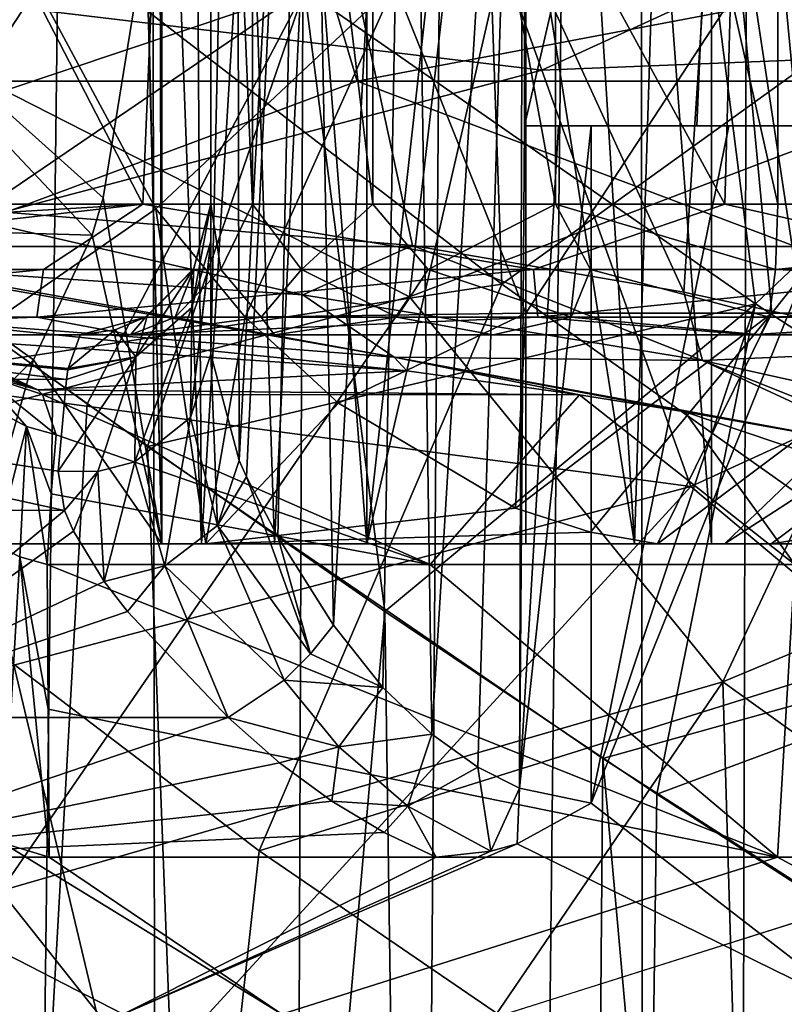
# Model space of a CAD drawing. Header units: metres. Extents: x -90 to 90, y -173 to 74.
# Tile 338 of 564: x 5.77 to 8.69, y -19.26 to -15.49. Entities that reach past the tile are written whole.
import ezdxf

# ---------------------------------------------------------------- set-up
doc = ezdxf.new("R2010")
doc.units = ezdxf.units.M
doc.layers.add('solid_509418', color=7, linetype='CONTINUOUS')
doc.layers.add('solid_509418_01', color=7, linetype='CONTINUOUS')

msp = doc.modelspace()

# ---------------------------------------------------------------- linework, layer by layer
at = {"layer": 'solid_509418'}
for points in [[(13.523117, -16.790075, -39.150002), (9.89099, -18.58441, -39.150002), (-15.525159, -163.074173, -39.150002)], [(9.89099, -18.58441, -39.150002), (6.028381, -19.804836, -39.150002), (-15.525159, -163.074173, -39.150002)]]:
    msp.add_3dface(points, dxfattribs=at)
at = {"layer": 'solid_509418_01'}
for points in [[(5.491378, 13.011854, -58.961308), (6.247511, 12.508957, -58.905682), (4.406179, -140.967072, -59.028568)], [(6.247511, 12.508957, -58.905682), (6.424395, -141.961182, -58.891628), (4.406179, -140.967072, -59.028568)], [(6.247511, 12.508957, -58.905682), (6.943729, 11.944102, -58.848083), (6.424395, -141.961182, -58.891628)], [(6.943729, 11.944102, -58.848083), (7.573709, 11.322844, -58.790688), (6.424395, -141.961182, -58.891628)], [(7.573709, 11.322844, -58.790688), (8.131885, 10.649556, -58.73563), (6.424395, -141.961182, -58.891628)], [(8.131885, 10.649556, -58.73563), (8.225533, -143.306961, -58.726006), (6.424395, -141.961182, -58.891628)], [(8.131885, 10.649556, -58.73563), (8.611305, 9.933672, -58.685184), (8.225533, -143.306961, -58.726006)], [(8.611305, 9.933672, -58.685184), (8.970104, -68.652473, -58.645515), (8.225533, -143.306961, -58.726006)], [(8.611305, 9.933672, -58.685184), (9.009648, 9.177811, -58.641045), (8.970104, -68.652473, -58.645515)], [(4.277322, -12.4, -2.469266), (6.239435, -16.200001, -2.913535), (4.072001, -16.200001, -2.391165)], [(4.277322, -12.4, -2.469266), (6.399648, -12.4, -2.927294), (6.239435, -16.200001, -2.913535)], [(6.412952, -12.4, 12.928289), (4.289931, -12.4, 12.473851), (5.336154, -16.200001, 12.773938)], [(6.412952, -12.4, 12.928289), (5.336154, -16.200001, 12.773938), (7.271116, -16.357725, 12.945375)], [(6.399648, -12.4, -2.927294), (8.466684, -16.200001, -2.813535), (6.239435, -16.200001, -2.913535)], [(6.399648, -12.4, -2.927294), (8.570928, -12.4, -2.793119), (8.466684, -16.200001, -2.813535)], [(6.412952, -12.4, 12.928289), (7.271116, -16.357725, 12.945375), (8.309608, -16.536989, 12.841392)], [(8.579867, -12.4, 12.791335), (6.412952, -12.4, 12.928289), (8.309608, -16.536989, 12.841392)], [(6.659872, -16.200001, -9.120341), (6.660848, -12.4, -9.117936), (6.5, -12.4, -10)], [(6.5, -16.200001, -10), (6.5, -12.4, -10), (6.5, -12.4, -14.696939)], [(6.659872, -16.200001, -9.120341), (6.5, -12.4, -10), (6.5, -16.200001, -10)], [(6.5, -16.773626, -14.696939), (6.5, -12.4, -14.696939), (6.597433, -12.4, -15.127345)], [(6.5, -16.200001, -12.014001), (6.5, -16.200001, -10), (6.5, -12.4, -14.696939)], [(6.5, -16.341812, -13.386512), (6.5, -16.200001, -12.014001), (6.5, -12.4, -14.696939)], [(6.5, -16.349794, -13.423599), (6.5, -12.4, -14.696939), (6.5, -16.773626, -14.696939)], [(6.5, -16.341812, -13.386512), (6.5, -12.4, -14.696939), (6.5, -16.349794, -13.423599)], [(6.608153, -17.181273, -15.149276), (6.5, -16.773626, -14.696939), (6.597433, -12.4, -15.127345)], [(6.608153, -17.181273, -15.149276), (6.597433, -12.4, -15.127345), (6.867598, -12.4, -15.47147)], [(6.636434, -17.243633, -15.201175), (6.608153, -17.181273, -15.149276), (6.867598, -12.4, -15.47147)], [(6.756452, -17.473579, -15.365621), (6.636434, -17.243633, -15.201175), (6.867598, -12.4, -15.47147)], [(7.11904, -16.200001, -8.353189), (6.660848, -12.4, -9.117936), (6.659872, -16.200001, -9.120341)], [(7.11904, -16.200001, -8.353189), (7.119109, -12.4, -8.353249), (6.660848, -12.4, -9.117936)], [(6.756452, -17.473579, -15.365621), (6.867598, -12.4, -15.47147), (6.968999, -17.810911, -15.54431)], [(6.968999, -17.810911, -15.54431), (6.867598, -12.4, -15.47147), (7.258803, -12.4, -15.667352)], [(7.158396, -18.049986, -15.636783), (6.968999, -17.810911, -15.54431), (7.258803, -12.4, -15.667352)], [(7.818778, -16.200001, -7.796659), (7.119109, -12.4, -8.353249), (7.11904, -16.200001, -8.353189)], [(7.818778, -16.200001, -7.796659), (7.816523, -12.4, -7.797945), (7.119109, -12.4, -8.353249)], [(7.158396, -18.049986, -15.636783), (7.258803, -12.4, -15.667352), (7.345284, -18.229256, -15.684897)], [(7.345284, -18.229256, -15.684897), (7.258803, -12.4, -15.667352), (7.7, -12.4, -15.676734)], [(7.345284, -18.229256, -15.684897), (7.7, -12.4, -15.676734), (7.520936, -18.354927, -15.696719)], [(7.520936, -18.354927, -15.696719), (7.7, -12.4, -15.676734), (7.681208, -18.435524, -15.680384)], [(7.7, -15.9, -15.676734), (7.681208, -18.435524, -15.680384), (7.7, -12.4, -15.676734)], [(7.7, -15.9, -14.479986), (7.7, -12.4, -14.479986), (8.508204, -12.4, -14.020358)], [(8.358874, -15.9, -14.109898), (7.7, -15.9, -14.479986), (8.508204, -12.4, -14.020358)], [(7.7, -12.4, -15.676734), (7.7, -12.4, -14.479986), (7.7, -15.9, -14.479986)], [(7.7, -15.9, -15.676734), (7.7, -12.4, -15.676734), (7.7, -15.9, -14.479986)], [(8.669591, -16.200001, -7.52193), (8.669591, -12.4, -7.52193), (7.816523, -12.4, -7.797945)], [(7.818778, -16.200001, -7.796659), (8.669591, -16.200001, -7.52193), (7.816523, -12.4, -7.797945)], [(8.579867, -12.4, 12.791335), (8.309608, -16.536989, 12.841392), (9.327339, -16.755724, 12.601709)], [(9, -15.9, -13.70985), (8.358874, -15.9, -14.109898), (8.508204, -12.4, -14.020358)], [(8.570928, -12.4, -2.793119), (10.578585, -16.200001, -2.09903), (8.466684, -16.200001, -2.813535)], [(9, -15.9, -13.70985), (8.508204, -12.4, -14.020358), (9.289063, -12.4, -13.51567)], [(8.570928, -12.4, -2.793119), (10.619319, -12.4, -2.078235), (10.578585, -16.200001, -2.09903)], [(8.579867, -12.4, 12.791335), (9.327339, -16.755724, 12.601709), (10.305924, -16.991457, 12.230032)], [(10.627422, -12.4, 12.074059), (8.579867, -12.4, 12.791335), (10.305924, -16.991457, 12.230032)], [(11.134119, -16.200001, -6.93714), (11.429672, -12.4, -6.830562), (8.669591, -12.4, -7.52193)], [(11.134119, -16.200001, -6.93714), (8.669591, -12.4, -7.52193), (8.669591, -16.200001, -7.52193)], [(4.611325, -12.653381, -56.111977), (3.98191, -135.127014, -56.147106), (8.006117, -135.113159, -55.833195)], [(5.008323, -12.655457, -56.087162), (4.611325, -12.653381, -56.111977), (8.006117, -135.113159, -55.833195)], [(5.008323, -12.655457, -56.087162), (8.59501, -73.846878, -55.769421), (9.183409, -12.631924, -55.701126)], [(5.008323, -12.655457, -56.087162), (8.006117, -135.113159, -55.833195), (8.59501, -73.846878, -55.769421)], [(8.753449, -135.126801, -55.714619), (9.183409, -12.631924, -55.701126), (8.59501, -73.846878, -55.769421)], [(6.312612, -17.5, 1.01), (6.301916, -13.4, 1.061386), (6.301916, -13.9, 1.061386)], [(6.307313, -13.452236, 1.035704), (6.301916, -13.4, 1.061386), (6.312612, -17.5, 1.01)], [(6.312612, -13.504604, 1.01), (6.307313, -13.452236, 1.035704), (6.312612, -17.5, 1.01)], [(6.312612, -13.504604, 1.01), (6.312612, -17.5, 1.01), (6.463838, -17.5, 0.680433)], [(6.442418, -14.100776, 0.7093), (6.312612, -13.504604, 1.01), (6.463838, -17.5, 0.680433)], [(7.613137, -16.506605, 18.359505), (5.710851, -15.037858, 19.041681), (7.508264, -13.541603, 19.28945)], [(7.613137, -16.506605, 18.359505), (7.508264, -13.541603, 19.28945), (9.572244, -15.093539, 18.324518)], [(9.564251, -15.678438, -41.270382), (7.472952, -14.695841, -40.527027), (9.815076, -13.693163, -40.602383)], [(8.415923, -14.319647, 0.8036), (8.896593, -17.5, 2.093338), (8.55081, -13.855231, 1.083589)], [(8.718294, -14.78307, 1.498616), (8.55081, -13.855231, 1.083589), (8.896593, -17.5, 2.093338)], [(6.253326, -15.147563, 1.2736), (6.312612, -17.5, 1.01), (6.301916, -13.9, 1.061386)], [(7.765968, -15.686844, -38.360863), (11.361835, -14.038417, -38.360863), (7.253828, -14.256667, -37.408001)], [(12.196971, -15.511314, -38.951416), (11.361835, -14.038417, -38.360863), (7.765968, -15.686844, -38.360863)], [(5.106012, -14.109277, -22.134644), (6.858684, -15.379703, -21.654434), (4.786627, -16.074486, -21.984955)], [(6.858747, -15.379753, 21.654411), (5.106212, -14.109431, 22.134596), (5.297182, -16.443844, 21.867554)], [(6.442418, -14.100776, 0.7093), (6.463838, -17.5, 0.680433), (6.645611, -14.482609, 0.509133)], [(8.286474, -14.243423, -21.82313), (8.584124, -16.58172, -21.028296), (6.858684, -15.379703, -21.654434)], [(8.286567, -14.243494, 21.82309), (6.858747, -15.379753, 21.654411), (8.58405, -16.581675, 21.028322)], [(8.286474, -14.243423, -21.82313), (9.891368, -15.336223, -21.136814), (8.584124, -16.58172, -21.028296)], [(9.891333, -15.336206, 21.136831), (8.286567, -14.243494, 21.82309), (8.58405, -16.581675, 21.028322)], [(7.765968, -15.686844, -38.360863), (7.253828, -14.256667, -37.408001), (3.681191, -15.199043, -37.408005)], [(8.207347, -14.715019, 0.547579), (8.415923, -17.5, 0.8036), (8.415923, -14.319647, 0.8036)], [(8.415923, -14.319647, 0.8036), (8.415923, -17.5, 0.8036), (8.896593, -17.5, 2.093338)], [(-15.525159, -163.074173, -39.150002), (15.525159, -163.074173, -39.150002), (16.821955, -14.476129, -39.150002)], [(13.523117, -16.790075, -39.150002), (-15.525159, -163.074173, -39.150002), (16.821955, -14.476129, -39.150002)], [(6.645611, -14.482609, 0.509133), (6.463838, -17.5, 0.680433), (6.74332, -17.5, 0.452244)], [(6.645611, -14.482609, 0.509133), (6.74332, -17.5, 0.452244), (6.876238, -14.688334, 0.400905)], [(7.260296, -16.554913, -41.201462), (5.034079, -15.420216, -40.448338), (7.472952, -14.695841, -40.527027)], [(6.876238, -14.688334, 0.400905), (6.74332, -17.5, 0.452244), (7.096449, -17.5, 0.37)], [(6.876238, -14.688334, 0.400905), (7.096449, -17.5, 0.37), (7.096449, -14.753194, 0.37)], [(9.564251, -15.678438, -41.270382), (7.260296, -16.554913, -41.201462), (7.472952, -14.695841, -40.527027)], [(7.95729, -14.875197, 0.410903), (8.12122, -17.5, 0.486952), (8.207347, -14.715019, 0.547579)], [(8.207347, -14.715019, 0.547579), (8.12122, -17.5, 0.486952), (8.415923, -17.5, 0.8036)], [(7.096449, -14.753194, 0.37), (7.096449, -17.5, 0.37), (7.395448, -14.787195, 0.37)], [(7.395448, -14.787195, 0.37), (7.096449, -17.5, 0.37), (7.704761, -14.865408, 0.37)], [(7.704761, -14.865408, 0.37), (7.096449, -17.5, 0.37), (7.704761, -17.5, 0.37)], [(7.704761, -14.865408, 0.37), (7.704761, -17.5, 0.37), (8.12122, -17.5, 0.486952)], [(7.704761, -14.865408, 0.37), (8.12122, -17.5, 0.486952), (7.95729, -14.875197, 0.410903)], [(4.462877, -16.985497, 19.085144), (5.710851, -15.037858, 19.041681), (7.613137, -16.506605, 18.359505)], [(9.450687, -17.808323, 17.478107), (7.613137, -16.506605, 18.359505), (9.572244, -15.093539, 18.324518)], [(6.253326, -15.147563, 1.2736), (6.252211, -15.160343, 1.278132), (6.312612, -17.5, 1.01)], [(6.890866, -15.162373, -17.921478), (3.503917, -15.162373, -18.878189), (3.591789, -15.72989, -19.16394)], [(6.890866, -15.162373, -17.921478), (3.591789, -15.72989, -19.16394), (7.060147, -15.72989, -18.174484)], [(5.835427, -15.371268, 8.532886), (4.445785, -17.5, 9.424469), (5.76778, -15.181769, 8.58241)], [(4.954008, -15.159563, 1.801967), (6.045626, -16.318186, 1.95997), (6.0877, -16.176151, 1.83998)], [(5.119499, -16.292, 2.403455), (6.045626, -16.318186, 1.95997), (4.954008, -15.159563, 1.801967)], [(4.954008, -15.159563, 1.801967), (6.0877, -16.176151, 1.83998), (6.252211, -15.160343, 1.278132)], [(6.252211, -15.160343, 1.278132), (6.0877, -16.176151, 1.83998), (6.312612, -17.5, 1.01)], [(10.046288, -15.162373, -16.362625), (6.890866, -15.162373, -17.921478), (7.060147, -15.72989, -18.174484)], [(10.046288, -15.162373, -16.362625), (7.060147, -15.72989, -18.174484), (10.286916, -15.72989, -16.563118)], [(3.941093, -16.695753, -38.360863), (7.765968, -15.686844, -38.360863), (3.681191, -15.199043, -37.408005)], [(9.891333, -15.336206, 21.136831), (8.58405, -16.581675, 21.028322), (10.276162, -17.688198, 20.252768)], [(9.891368, -15.336223, -21.136814), (10.276334, -17.688295, -20.25268), (8.584124, -16.58172, -21.028296)], [(6.289251, -16.217783, 8.182322), (4.445785, -17.5, 9.424469), (5.835427, -15.371268, 8.532886)], [(6.289251, -16.217783, 8.182322), (5.835427, -15.371268, 8.532886), (7.20347, -15.358599, 8.719017)], [(6.289251, -16.217783, 8.182322), (7.20347, -15.358599, 8.719017), (6.630861, -16.633158, 7.895928)], [(7.20347, -15.358599, 8.719017), (7.705098, -16.617428, 7.849284), (6.630861, -16.633158, 7.895928)], [(8.528069, -15.358599, 8.396688), (7.705098, -16.617428, 7.849284), (7.20347, -15.358599, 8.719017)], [(8.528069, -15.358599, 8.396688), (8.646851, -16.617428, 7.429705), (7.705098, -16.617428, 7.849284)], [(9.647958, -15.358599, 7.619315), (8.646851, -16.617428, 7.429705), (8.528069, -15.358599, 8.396688)], [(9.647958, -15.358599, 7.619315), (9.385424, -16.617428, 6.710361), (8.646851, -16.617428, 7.429705)], [(6.858684, -15.379703, -21.654434), (6.026889, -16.964655, -21.677792), (4.786627, -16.074486, -21.984955)], [(6.858747, -15.379753, 21.654411), (5.297182, -16.443844, 21.867554), (6.257415, -17.127447, 21.612375)], [(6.858684, -15.379703, -21.654434), (7.165992, -17.758768, -21.328352), (6.026889, -16.964655, -21.677792)], [(8.58405, -16.581675, 21.028322), (6.858747, -15.379753, 21.654411), (6.257415, -17.127447, 21.612375)], [(6.858684, -15.379703, -21.654434), (8.584124, -16.58172, -21.028296), (7.165992, -17.758768, -21.328352)], [(7.260296, -16.554913, -41.201462), (4.88074, -17.186611, -41.1301), (5.034079, -15.420216, -40.448338)], [(8.336795, -17.280907, -38.951416), (12.196971, -15.511314, -38.951416), (7.765968, -15.686844, -38.360863)], [(8.336795, -17.280907, -38.951416), (9.89099, -18.58441, -39.150002), (12.196971, -15.511314, -38.951416)], [(3.907061, -54.700001, 22.158178), (7.695418, -54.700001, 21.143097), (4.265769, -15.694219, 22.091927)], [(8.336795, -17.280907, -38.951416), (7.765968, -15.686844, -38.360863), (3.941093, -16.695753, -38.360863)], [(7.695418, -54.700001, 21.143097), (5.297182, -16.443844, 21.867554), (4.265769, -15.694219, 22.091927)], [(8.458904, -18.028149, -41.645462), (7.260296, -16.554913, -41.201462), (9.564251, -15.678438, -41.270382)], [(11.117344, -16.919468, -41.719421), (8.458904, -18.028149, -41.645462), (9.564251, -15.678438, -41.270382)], [(3.591789, -15.72989, -19.16394), (5.363787, -16.361557, -18.851786), (7.060147, -15.72989, -18.174484)], [(7.060147, -15.72989, -18.174484), (5.363787, -16.361557, -18.851786), (8.736482, -16.361557, -17.545195)], [(7.060147, -15.72989, -18.174484), (8.736482, -16.361557, -17.545195), (10.286916, -15.72989, -16.563118)], [(7.681208, -18.435524, -15.680384), (7.954545, -15.9, -15.587662), (7.954545, -18.492893, -15.587662)], [(7.830288, -15.9, -15.640817), (7.954545, -15.9, -15.587662), (7.681208, -18.435524, -15.680384)], [(7.7, -15.9, -15.676734), (7.830288, -15.9, -15.640817), (7.681208, -18.435524, -15.680384)], [(9, -15.9, -15.008331), (7.7, -15.9, -14.479986), (8.358874, -15.9, -14.109898)], [(8.48222, -15.9, -15.306925), (7.7, -15.9, -14.479986), (9, -15.9, -15.008331)], [(7.954545, -15.9, -15.587662), (7.7, -15.9, -14.479986), (8.48222, -15.9, -15.306925)], [(7.830288, -15.9, -15.640817), (7.7, -15.9, -14.479986), (7.954545, -15.9, -15.587662)], [(7.7, -15.9, -15.676734), (7.7, -15.9, -14.479986), (7.830288, -15.9, -15.640817)], [(7.954545, -18.492893, -15.587662), (9, -15.9, -15.008331), (9, -19.299999, -15.008331)], [(7.954545, -18.492893, -15.587662), (8.48222, -15.9, -15.306925), (9, -15.9, -15.008331)], [(7.954545, -18.492893, -15.587662), (7.954545, -15.9, -15.587662), (8.48222, -15.9, -15.306925)], [(9, -15.9, -15.008331), (8.358874, -15.9, -14.109898), (9, -15.9, -13.70985)], [(3.907061, -54.700001, -22.158178), (4.786627, -16.074486, -21.984955), (6.026889, -16.964655, -21.677792)], [(4.047306, -16.450109, -2.453503), (4.06562, -16.330477, -2.407272), (6.239435, -16.200001, -2.913535)], [(5.859779, -16.450001, -2.935489), (4.047306, -16.450109, -2.453503), (6.239435, -16.200001, -2.913535)], [(4.06562, -16.330477, -2.407272), (4.072001, -16.200001, -2.391165), (6.239435, -16.200001, -2.913535)], [(5.336154, -16.200001, 12.773938), (5.322706, -16.445217, 12.836776), (6.852062, -16.546547, 13.012423)], [(7.271116, -16.357725, 12.945375), (5.336154, -16.200001, 12.773938), (6.852062, -16.546547, 13.012423)], [(7.734628, -16.450001, -2.983258), (5.859779, -16.450001, -2.935489), (6.239435, -16.200001, -2.913535)], [(6.0877, -16.176151, 1.83998), (6.045626, -16.318186, 1.95997), (6.312612, -17.5, 1.01)], [(7.734628, -16.450001, -2.983258), (6.239435, -16.200001, -2.913535), (8.466684, -16.200001, -2.813535)], [(6.427314, -16.595594, -13.331963), (6.435401, -16.445816, -12.014001), (6.5, -16.200001, -12.014001)], [(6.427314, -16.595594, -13.331963), (6.5, -16.200001, -12.014001), (6.5, -16.341812, -13.386512)], [(6.5, -16.200001, -10), (6.433012, -16.450001, -10), (6.538481, -16.450001, -9.271749)], [(6.435401, -16.445816, -12.014001), (6.433012, -16.450001, -10), (6.5, -16.200001, -10)], [(6.5, -16.200001, -12.014001), (6.435401, -16.445816, -12.014001), (6.5, -16.200001, -10)], [(6.659872, -16.200001, -9.120341), (6.5, -16.200001, -10), (6.538481, -16.450001, -9.271749)], [(6.659872, -16.200001, -9.120341), (6.538481, -16.450001, -9.271749), (6.84622, -16.450001, -8.603341)], [(7.11904, -16.200001, -8.353189), (6.659872, -16.200001, -9.120341), (6.84622, -16.450001, -8.603341)], [(7.11904, -16.200001, -8.353189), (6.84622, -16.450001, -8.603341), (7.330941, -16.450001, -8.049701)], [(7.818778, -16.200001, -7.796659), (7.11904, -16.200001, -8.353189), (7.330941, -16.450001, -8.049701)], [(7.818778, -16.200001, -7.796659), (7.330941, -16.450001, -8.049701), (7.952814, -16.450001, -7.656322)], [(9.569274, -16.450001, -2.594137), (7.734628, -16.450001, -2.983258), (8.466684, -16.200001, -2.813535)], [(7.818778, -16.200001, -7.796659), (8.660737, -16.450001, -7.455531), (8.669591, -16.200001, -7.52193)], [(7.818778, -16.200001, -7.796659), (7.952814, -16.450001, -7.656322), (8.660737, -16.450001, -7.455531)], [(9.569274, -16.450001, -2.594137), (8.466684, -16.200001, -2.813535), (10.578585, -16.200001, -2.09903)], [(11.134119, -16.200001, -6.93714), (8.669591, -16.200001, -7.52193), (8.660737, -16.450001, -7.455531)], [(11.121664, -16.391342, -6.901176), (11.134119, -16.200001, -6.93714), (8.660737, -16.450001, -7.455531)], [(6.289251, -16.217783, 8.182322), (6.481264, -17.5, 8.023738), (4.445785, -17.5, 9.424469)], [(6.289251, -16.217783, 8.182322), (6.630861, -16.633158, 7.895928), (6.481264, -17.5, 8.023738)], [(5.119499, -16.292, 2.403455), (5.530123, -17.077496, 3.065282), (5.821429, -16.79632, 2.505427)], [(5.119499, -16.292, 2.403455), (5.821429, -16.79632, 2.505427), (6.045626, -16.318186, 1.95997)], [(6.045626, -16.318186, 1.95997), (5.821429, -16.79632, 2.505427), (6.312612, -17.5, 1.01)], [(6.5, -16.341812, -13.386512), (6.5, -16.349794, -13.423599), (6.422047, -17.017242, -14.584972)], [(6.427314, -16.595594, -13.331963), (6.5, -16.341812, -13.386512), (6.422047, -17.017242, -14.584972)], [(6.5, -16.349794, -13.423599), (6.5, -16.773626, -14.696939), (6.422047, -17.017242, -14.584972)], [(5.363786, -30.52681, -18.851786), (8.73648, -30.52681, -17.545197), (5.363787, -16.361557, -18.851786)], [(8.73648, -30.52681, -17.545197), (8.736482, -16.361557, -17.545195), (5.363787, -16.361557, -18.851786)], [(7.271116, -16.357725, 12.945375), (6.852062, -16.546547, 13.012423), (8.381514, -16.797825, 12.893889)], [(8.309608, -16.536989, 12.841392), (7.271116, -16.357725, 12.945375), (8.381514, -16.797825, 12.893889)], [(11.086194, -16.553553, -6.798758), (11.121664, -16.391342, -6.901176), (8.660737, -16.450001, -7.455531)], [(5.859779, -16.450001, -2.935489), (5.833718, -16.633144, -3.116865), (3.979807, -16.6332, -2.623892)], [(4.047306, -16.450109, -2.453503), (5.859779, -16.450001, -2.935489), (3.979807, -16.6332, -2.623892)], [(5.321327, -16.456575, 12.84322), (5.282722, -16.636036, 13.023594), (7.201236, -16.786192, 13.203233)], [(7.695418, -54.700001, 21.143097), (6.257415, -17.127447, 21.612375), (5.297182, -16.443844, 21.867554)], [(5.322706, -16.445217, 12.836776), (5.321327, -16.456575, 12.84322), (7.201236, -16.786192, 13.203233)], [(6.852062, -16.546547, 13.012423), (5.322706, -16.445217, 12.836776), (7.201236, -16.786192, 13.203233)], [(7.734628, -16.450001, -2.983258), (7.751419, -16.633144, -3.165726), (5.833718, -16.633144, -3.116865)], [(7.734628, -16.450001, -2.983258), (5.833718, -16.633144, -3.116865), (5.859779, -16.450001, -2.935489)], [(6.213169, -16.7841, -13.29216), (6.256607, -16.629129, -12.014001), (6.435401, -16.445816, -12.014001)], [(6.213169, -16.7841, -13.29216), (6.435401, -16.445816, -12.014001), (6.427314, -16.595594, -13.331963)], [(6.249773, -16.633144, -10), (6.362771, -16.633144, -9.219765), (6.433012, -16.450001, -10)], [(6.256607, -16.629129, -12.014001), (6.249773, -16.633144, -10), (6.433012, -16.450001, -10)], [(6.435401, -16.445816, -12.014001), (6.256607, -16.629129, -12.014001), (6.433012, -16.450001, -10)], [(6.362771, -16.633144, -9.219765), (6.538481, -16.450001, -9.271749), (6.433012, -16.450001, -10)], [(6.362771, -16.633144, -9.219765), (6.692477, -16.633144, -8.503643), (6.538481, -16.450001, -9.271749)], [(6.692477, -16.633144, -8.503643), (6.84622, -16.450001, -8.603341), (6.538481, -16.450001, -9.271749)], [(6.692477, -16.633144, -8.503643), (7.211799, -16.633144, -7.910482), (6.84622, -16.450001, -8.603341)], [(7.211799, -16.633144, -7.910482), (7.330941, -16.450001, -8.049701), (6.84622, -16.450001, -8.603341)], [(7.211799, -16.633144, -7.910482), (7.878063, -16.633144, -7.489023), (7.330941, -16.450001, -8.049701)], [(7.878063, -16.633144, -7.489023), (7.952814, -16.450001, -7.656322), (7.330941, -16.450001, -8.049701)], [(9.569274, -16.450001, -2.594137), (7.751419, -16.633144, -3.165726), (7.734628, -16.450001, -2.983258)], [(9.569274, -16.450001, -2.594137), (9.627998, -16.633144, -2.767712), (7.751419, -16.633144, -3.165726)], [(7.878063, -16.633144, -7.489023), (8.636519, -16.633144, -7.273899), (7.952814, -16.450001, -7.656322)], [(7.952814, -16.450001, -7.656322), (8.636519, -16.633144, -7.273899), (8.660737, -16.450001, -7.455531)], [(11.086194, -16.553553, -6.798758), (8.660737, -16.450001, -7.455531), (8.636519, -16.633144, -7.273899)], [(6.684133, -18.674566, 18.425047), (4.462877, -16.985497, 19.085144), (7.613137, -16.506605, 18.359505)], [(6.684133, -18.674566, 18.425047), (7.613137, -16.506605, 18.359505), (9.450687, -17.808323, 17.478107)], [(9.327339, -16.755724, 12.601709), (8.309608, -16.536989, 12.841392), (8.381514, -16.797825, 12.893889)], [(5.695966, -18.828745, -41.568401), (4.88074, -17.186611, -41.1301), (7.260296, -16.554913, -41.201462)], [(8.458904, -18.028149, -41.645462), (5.695966, -18.828745, -41.568401), (7.260296, -16.554913, -41.201462)], [(8.58405, -16.581675, 21.028322), (6.257415, -17.127447, 21.612375), (8.000139, -18.322042, 21.029688)], [(8.381514, -16.797825, 12.893889), (6.852062, -16.546547, 13.012423), (7.201236, -16.786192, 13.203233)], [(8.584124, -16.58172, -21.028296), (8.205724, -18.458157, -20.950325), (7.165992, -17.758768, -21.328352)], [(10.276162, -17.688198, 20.252768), (8.58405, -16.581675, 21.028322), (8.000139, -18.322042, 21.029688)], [(8.584124, -16.58172, -21.028296), (10.276334, -17.688295, -20.25268), (8.205724, -18.458157, -20.950325)], [(11.03311, -16.66194, -6.645478), (11.086194, -16.553553, -6.798758), (8.636519, -16.633144, -7.273899)], [(6.427314, -16.595594, -13.331963), (6.422047, -17.017242, -14.584972), (6.208584, -17.186525, -14.50717)], [(6.213169, -16.7841, -13.29216), (6.427314, -16.595594, -13.331963), (6.208584, -17.186525, -14.50717)], [(6.987999, -16.961969, 7.573709), (6.630861, -16.633158, 7.895928), (7.705098, -16.617428, 7.849284)], [(7.665973, -17.363249, 6.88848), (6.987999, -16.961969, 7.573709), (7.705098, -16.617428, 7.849284)], [(7.665973, -17.363249, 6.88848), (7.705098, -16.617428, 7.849284), (8.646851, -16.617428, 7.429705)], [(7.952317, -17.455889, 6.565495), (7.665973, -17.363249, 6.88848), (8.646851, -16.617428, 7.429705)], [(7.952317, -17.455889, 6.565495), (8.646851, -16.617428, 7.429705), (8.208469, -17.5, 6.256822)], [(9.385424, -16.617428, 6.710361), (8.465418, -17.5, 5.944704), (8.208469, -17.5, 6.256822)], [(8.646851, -16.617428, 7.429705), (9.385424, -16.617428, 6.710361), (8.208469, -17.5, 6.256822)], [(9.829696, -16.617428, 5.780002), (8.64362, -17.5, 5.58182), (8.465418, -17.5, 5.944704)], [(9.385424, -16.617428, 6.710361), (9.829696, -16.617428, 5.780002), (8.465418, -17.5, 5.944704)], [(9.829696, -16.617428, 5.780002), (8.724152, -17.487654, 5.395023), (8.64362, -17.5, 5.58182)], [(5.833718, -16.633144, -3.116865), (6.19429, -16.700001, -3.411443), (3.88785, -16.700001, -2.856018)], [(3.979807, -16.6332, -2.623892), (5.833718, -16.633144, -3.116865), (3.88785, -16.700001, -2.856018)], [(5.23151, -16.700001, 13.262865), (7.249679, -16.838379, 13.3119), (5.282722, -16.636036, 13.023594)], [(7.249679, -16.838379, 13.3119), (7.201236, -16.786192, 13.203233), (5.282722, -16.636036, 13.023594)], [(5.833718, -16.633144, -3.116865), (7.751419, -16.633144, -3.165726), (6.19429, -16.700001, -3.411443)], [(6.249773, -16.633144, -10), (6, -16.700001, -12.014001), (6, -16.700001, -10)], [(6.134033, -16.6817, -12.014001), (6, -16.700001, -12.014001), (6.249773, -16.633144, -10)], [(6.249773, -16.633144, -10), (6, -16.700001, -10), (6.193018, -16.700001, -8.941524)], [(6.256607, -16.629129, -12.014001), (6.134033, -16.6817, -12.014001), (6.249773, -16.633144, -10)], [(6.213169, -16.7841, -13.29216), (6.134033, -16.6817, -12.014001), (6.256607, -16.629129, -12.014001)], [(6.692477, -16.633144, -8.503643), (6.193018, -16.700001, -8.941524), (6.74293, -16.700001, -8.023898)], [(6.362771, -16.633144, -9.219765), (6.193018, -16.700001, -8.941524), (6.692477, -16.633144, -8.503643)], [(6.249773, -16.633144, -10), (6.193018, -16.700001, -8.941524), (6.362771, -16.633144, -9.219765)], [(7.751419, -16.633144, -3.165726), (8.560269, -16.700001, -3.30459), (6.19429, -16.700001, -3.411443)], [(6.987999, -16.961969, 7.573709), (6.481264, -17.5, 8.023738), (6.630861, -16.633158, 7.895928)], [(6.692477, -16.633144, -8.503643), (6.74293, -16.700001, -8.023898), (7.211799, -16.633144, -7.910482)], [(7.211799, -16.633144, -7.910482), (6.74293, -16.700001, -8.023898), (7.579828, -16.700001, -7.357533)], [(7.211799, -16.633144, -7.910482), (7.579828, -16.700001, -7.357533), (7.878063, -16.633144, -7.489023)], [(7.878063, -16.633144, -7.489023), (7.579828, -16.700001, -7.357533), (8.603509, -16.700001, -7.026316)], [(7.751419, -16.633144, -3.165726), (9.627998, -16.633144, -2.767712), (8.560269, -16.700001, -3.30459)], [(7.878063, -16.633144, -7.489023), (8.603509, -16.700001, -7.026316), (8.636519, -16.633144, -7.273899)], [(9.627998, -16.633144, -2.767712), (10.802427, -16.700001, -2.546005), (8.560269, -16.700001, -3.30459)], [(11.03311, -16.66194, -6.645478), (8.636519, -16.633144, -7.273899), (8.603509, -16.700001, -7.026316)], [(5.953843, -16.828838, -13.283384), (6, -16.700001, -12.014001), (6.134033, -16.6817, -12.014001)], [(5.953843, -16.828838, -13.283384), (6.134033, -16.6817, -12.014001), (6.213169, -16.7841, -13.29216)], [(11.03311, -16.66194, -6.645478), (8.603509, -16.700001, -7.026316), (10.970461, -16.700001, -6.464581)], [(3.639622, -16.870371, -14.266068), (4.574734, -16.700001, -12.625689), (5.947764, -16.87064, -13.469269)], [(4.713138, -16.700001, -4.331089), (3.88785, -16.700001, -2.856018), (6.19429, -16.700001, -3.411443)], [(4.230778, -18.363976, -38.951416), (8.336795, -17.280907, -38.951416), (3.941093, -16.695753, -38.360863)], [(6, -16.700001, -10), (4.574734, -16.700001, -12.625689), (5.000054, -16.700001, -5.992144)], [(6, -16.700001, -10), (6, -16.700001, -12.014001), (4.574734, -16.700001, -12.625689)], [(5.953843, -16.828838, -13.283384), (4.574734, -16.700001, -12.625689), (6, -16.700001, -12.014001)], [(5.952951, -16.834536, -13.31044), (4.574734, -16.700001, -12.625689), (5.953843, -16.828838, -13.283384)], [(5.947764, -16.87064, -13.469269), (4.574734, -16.700001, -12.625689), (5.952951, -16.834536, -13.31044)], [(5.000054, -16.700001, -5.992144), (4.713138, -16.700001, -4.331089), (6.19429, -16.700001, -3.411443)], [(6, -16.700001, -10), (5.000054, -16.700001, -5.992144), (6.19429, -16.700001, -3.411443)], [(5.837749, -16.910213, 14.208027), (7.249679, -16.838379, 13.3119), (5.23151, -16.700001, 13.262865)], [(5.579518, -16.788954, 13.904819), (5.837749, -16.910213, 14.208027), (5.23151, -16.700001, 13.262865)], [(6.193018, -16.700001, -8.941524), (6, -16.700001, -10), (6.19429, -16.700001, -3.411443)], [(6.74293, -16.700001, -8.023898), (6.193018, -16.700001, -8.941524), (6.19429, -16.700001, -3.411443)], [(6.74293, -16.700001, -8.023898), (6.19429, -16.700001, -3.411443), (8.560269, -16.700001, -3.30459)], [(7.579828, -16.700001, -7.357533), (6.74293, -16.700001, -8.023898), (8.560269, -16.700001, -3.30459)], [(8.603509, -16.700001, -7.026316), (7.579828, -16.700001, -7.357533), (8.560269, -16.700001, -3.30459)], [(8.603509, -16.700001, -7.026316), (8.560269, -16.700001, -3.30459), (10.802427, -16.700001, -2.546005)], [(10.970461, -16.700001, -6.464581), (8.603509, -16.700001, -7.026316), (10.802427, -16.700001, -2.546005)], [(5.619151, -16.851376, 14.334934), (5.837749, -16.910213, 14.208027), (5.419319, -16.748053, 14.11946)], [(5.419319, -16.748053, 14.11946), (5.837749, -16.910213, 14.208027), (5.579518, -16.788954, 13.904819)], [(9.327339, -16.755724, 12.601709), (8.381514, -16.797825, 12.893889), (9.856244, -17.12668, 12.487637)], [(5.821429, -16.79632, 2.505427), (5.530123, -17.077496, 3.065282), (5.621099, -17.5, 2.903603)], [(5.821429, -16.79632, 2.505427), (5.621099, -17.5, 2.903603), (6.312612, -17.5, 1.01)], [(6.213169, -16.7841, -13.29216), (6.067013, -17.223843, -14.490018), (5.915969, -17.221478, -14.491105)], [(5.947764, -16.87064, -13.469269), (6.213169, -16.7841, -13.29216), (5.915969, -17.221478, -14.491105)], [(5.947764, -16.87064, -13.469269), (5.952951, -16.834536, -13.31044), (6.213169, -16.7841, -13.29216)], [(5.952951, -16.834536, -13.31044), (5.953843, -16.828838, -13.283384), (6.213169, -16.7841, -13.29216)], [(6.213169, -16.7841, -13.29216), (6.208584, -17.186525, -14.50717), (6.067013, -17.223843, -14.490018)], [(6.525576, -17.429554, -15.117944), (6.422047, -17.017242, -14.584972), (6.5, -16.773626, -14.696939)], [(6.525576, -17.429554, -15.117944), (6.5, -16.773626, -14.696939), (6.608153, -17.181273, -15.149276)], [(8.381514, -16.797825, 12.893889), (7.201236, -16.786192, 13.203233), (9.113509, -17.1378, 12.928585)], [(8.313022, -16.994596, 13.145902), (9.113509, -17.1378, 12.928585), (7.201236, -16.786192, 13.203233)], [(7.910244, -16.930248, 13.224777), (8.313022, -16.994596, 13.145902), (7.201236, -16.786192, 13.203233)], [(7.249679, -16.838379, 13.3119), (7.910244, -16.930248, 13.224777), (7.201236, -16.786192, 13.203233)], [(8.381514, -16.797825, 12.893889), (9.113509, -17.1378, 12.928585), (9.343575, -17.182226, 12.850836)], [(9.856244, -17.12668, 12.487637), (8.381514, -16.797825, 12.893889), (9.343575, -17.182226, 12.850836)], [(5.837749, -16.910213, 14.208027), (7.910244, -16.930248, 13.224777), (7.249679, -16.838379, 13.3119)], [(3.639622, -16.870371, -14.266068), (5.940581, -17.371943, -14.78359), (3.63051, -17.370527, -15.510847)], [(3.639622, -16.870371, -14.266068), (5.947764, -16.87064, -13.469269), (5.915969, -17.221478, -14.491105)], [(3.639622, -16.870371, -14.266068), (5.915969, -17.221478, -14.491105), (5.940581, -17.371943, -14.78359)], [(5.619151, -16.851376, 14.334934), (5.908171, -17.082775, 14.571479), (5.855595, -16.928009, 14.248245)], [(5.619151, -16.851376, 14.334934), (5.795133, -17.051365, 14.587787), (5.908171, -17.082775, 14.571479)], [(5.619151, -16.851376, 14.334934), (5.855595, -16.928009, 14.248245), (5.837749, -16.910213, 14.208027)], [(5.619151, -16.851376, 14.334934), (5.694592, -16.997923, 14.615535), (5.795133, -17.051365, 14.587787)], [(5.837749, -16.910213, 14.208027), (5.855595, -16.928009, 14.248245), (7.910244, -16.930248, 13.224777)], [(11.117344, -16.919468, -41.719421), (10.126493, -19.225233, -41.81683), (8.458904, -18.028149, -41.645462)], [(5.855595, -16.928009, 14.248245), (7.339085, -17.57868, 14.642369), (7.910244, -16.930248, 13.224777)], [(5.855595, -16.928009, 14.248245), (5.908171, -17.082775, 14.571479), (7.339085, -17.57868, 14.642369)], [(7.910244, -16.930248, 13.224777), (7.339085, -17.57868, 14.642369), (8.734712, -17.57868, 13.855179)], [(7.910244, -16.930248, 13.224777), (8.734712, -17.57868, 13.855179), (8.313022, -16.994596, 13.145902)], [(3.907061, -54.700001, -22.158178), (6.026889, -16.964655, -21.677792), (7.165992, -17.758768, -21.328352)], [(5.363788, -30.52681, 18.851784), (4.462877, -16.985497, 19.085144), (6.684133, -18.674566, 18.425047)], [(7.665973, -17.363249, 6.88848), (6.481264, -17.5, 8.023738), (6.987999, -16.961969, 7.573709)], [(8.313022, -16.994596, 13.145902), (8.734712, -17.57868, 13.855179), (10.04674, -17.57868, 12.935384)], [(8.313022, -16.994596, 13.145902), (10.04674, -17.57868, 12.935384), (9.113509, -17.1378, 12.928585)], [(5.795133, -17.051365, 14.587787), (5.694592, -16.997923, 14.615535), (5.676745, -17.503967, 15.359166)], [(6.324134, -17.584507, -15.107543), (6.208584, -17.186525, -14.50717), (6.422047, -17.017242, -14.584972)], [(6.525576, -17.429554, -15.117944), (6.324134, -17.584507, -15.107543), (6.422047, -17.017242, -14.584972)], [(5.795133, -17.051365, 14.587787), (5.676745, -17.503967, 15.359166), (5.769335, -17.549406, 15.316749)], [(5.795133, -17.051365, 14.587787), (5.769335, -17.549406, 15.316749), (5.873219, -17.57868, 15.289423)], [(5.795133, -17.051365, 14.587787), (5.873219, -17.57868, 15.289423), (5.889322, -17.309118, 14.951362)], [(5.795133, -17.051365, 14.587787), (5.889322, -17.309118, 14.951362), (5.908171, -17.082775, 14.571479)], [(5.908171, -17.082775, 14.571479), (5.889322, -17.309118, 14.951362), (7.339085, -17.57868, 14.642369)], [(7.695418, -54.700001, 21.143097), (8.000139, -18.322042, 21.029688), (6.257415, -17.127447, 21.612375)], [(6.525576, -17.429554, -15.117944), (6.608153, -17.181273, -15.149276), (6.636434, -17.243633, -15.201175)], [(5.940581, -17.371943, -14.78359), (5.915969, -17.221478, -14.491105), (6.067013, -17.223843, -14.490018)], [(6.09188, -17.6439, -15.175563), (6.067013, -17.223843, -14.490018), (6.208584, -17.186525, -14.50717)], [(6.324134, -17.584507, -15.107543), (6.09188, -17.6439, -15.175563), (6.208584, -17.186525, -14.50717)], [(5.940581, -17.371943, -14.78359), (6.067013, -17.223843, -14.490018), (5.974069, -17.45196, -14.913987)], [(5.974069, -17.45196, -14.913987), (6.067013, -17.223843, -14.490018), (6.09188, -17.6439, -15.175563)], [(6.525576, -17.429554, -15.117944), (6.636434, -17.243633, -15.201175), (6.881618, -17.921164, -15.513994)], [(6.756452, -17.473579, -15.365621), (6.881618, -17.921164, -15.513994), (6.636434, -17.243633, -15.201175)], [(4.230778, -18.363976, -38.951416), (6.028381, -19.804836, -39.150002), (8.336795, -17.280907, -38.951416)], [(8.336795, -17.280907, -38.951416), (6.028381, -19.804836, -39.150002), (9.89099, -18.58441, -39.150002)], [(5.889322, -17.309118, 14.951362), (5.873219, -17.57868, 15.289423), (7.339085, -17.57868, 14.642369)], [(3.63051, -17.370527, -15.510847), (5.940581, -17.371943, -14.78359), (4.986307, -18.164465, -16.215111)], [(5.940581, -17.371943, -14.78359), (5.974069, -17.45196, -14.913987), (4.986307, -18.164465, -16.215111)], [(7.952317, -17.455889, 6.565495), (6.481264, -17.5, 8.023738), (7.665973, -17.363249, 6.88848)], [(6.525576, -17.429554, -15.117944), (6.780267, -18.021593, -15.521094), (6.324134, -17.584507, -15.107543)], [(6.525576, -17.429554, -15.117944), (6.881618, -17.921164, -15.513994), (6.780267, -18.021593, -15.521094)], [(5.974069, -17.45196, -14.913987), (6.09188, -17.6439, -15.175563), (4.986307, -18.164465, -16.215111)], [(7.952317, -17.455889, 6.565495), (8.208469, -17.5, 6.256822), (6.481264, -17.5, 8.023738)], [(6.756452, -17.473579, -15.365621), (6.968999, -17.810911, -15.54431), (6.881618, -17.921164, -15.513994)], [(6.481264, -17.5, 8.023738), (2.5, -17.5, 8.834071), (2.986372, -17.5, 9.340602)], [(8.208469, -17.5, 6.256822), (2.5, -17.5, 6.135946), (2.5, -17.5, 8.834071)], [(6.481264, -17.5, 8.023738), (8.208469, -17.5, 6.256822), (2.5, -17.5, 8.834071)], [(8.465418, -17.5, 5.944704), (2.572962, -17.5, 5.875876), (2.5, -17.5, 6.135946)], [(8.208469, -17.5, 6.256822), (8.465418, -17.5, 5.944704), (2.5, -17.5, 6.135946)], [(8.64362, -17.5, 5.58182), (2.770548, -17.5, 5.691703), (2.572962, -17.5, 5.875876)], [(8.465418, -17.5, 5.944704), (8.64362, -17.5, 5.58182), (2.572962, -17.5, 5.875876)], [(8.791926, -17.5, 5.202926), (4.404745, -17.5, 4.511312), (2.770548, -17.5, 5.691703)], [(8.724204, -17.5, 5.39489), (8.791926, -17.5, 5.202926), (2.770548, -17.5, 5.691703)], [(8.64362, -17.5, 5.58182), (8.724204, -17.5, 5.39489), (2.770548, -17.5, 5.691703)], [(4.445785, -17.5, 9.424469), (6.481264, -17.5, 8.023738), (2.986372, -17.5, 9.340602)], [(9.06, -17.5, 3.46), (5.621099, -17.5, 2.903603), (4.404745, -17.5, 4.511312)], [(8.992575, -17.5, 4.341708), (9.06, -17.5, 3.46), (4.404745, -17.5, 4.511312)], [(8.791926, -17.5, 5.202926), (8.992575, -17.5, 4.341708), (4.404745, -17.5, 4.511312)], [(8.896593, -17.5, 2.093338), (6.312612, -17.5, 1.01), (5.621099, -17.5, 2.903603)], [(9.06, -17.5, 3.46), (8.896593, -17.5, 2.093338), (5.621099, -17.5, 2.903603)], [(5.676745, -17.503967, 15.359166), (5.705019, -18.645617, 16.543964), (5.769335, -17.549406, 15.316749)], [(8.415923, -17.5, 0.8036), (6.463838, -17.5, 0.680433), (6.312612, -17.5, 1.01)], [(8.896593, -17.5, 2.093338), (8.415923, -17.5, 0.8036), (6.312612, -17.5, 1.01)], [(8.12122, -17.5, 0.486952), (6.74332, -17.5, 0.452244), (6.463838, -17.5, 0.680433)], [(8.415923, -17.5, 0.8036), (8.12122, -17.5, 0.486952), (6.463838, -17.5, 0.680433)], [(7.704761, -17.5, 0.37), (7.096449, -17.5, 0.37), (6.74332, -17.5, 0.452244)], [(8.12122, -17.5, 0.486952), (7.704761, -17.5, 0.37), (6.74332, -17.5, 0.452244)], [(8.724152, -17.487654, 5.395023), (8.724204, -17.5, 5.39489), (8.64362, -17.5, 5.58182)], [(5.769335, -17.549406, 15.316749), (5.705019, -18.645617, 16.543964), (5.881182, -18.700001, 16.482162)], [(5.769335, -17.549406, 15.316749), (5.881182, -18.700001, 16.482162), (5.877288, -18.133522, 15.880858)], [(5.769335, -17.549406, 15.316749), (5.877288, -18.133522, 15.880858), (5.873219, -17.57868, 15.289423)], [(5.873219, -17.57868, 15.289423), (5.877288, -18.133522, 15.880858), (8.667674, -18.700001, 15.202679)], [(7.339085, -17.57868, 14.642369), (5.873219, -17.57868, 15.289423), (8.667674, -18.700001, 15.202679)], [(6.324134, -17.584507, -15.107543), (6.180405, -17.75915, -15.305486), (6.09188, -17.6439, -15.175563)], [(6.324134, -17.584507, -15.107543), (6.566645, -18.164465, -15.642003), (6.180405, -17.75915, -15.305486)], [(6.324134, -17.584507, -15.107543), (6.780267, -18.021593, -15.521094), (6.566645, -18.164465, -15.642003)], [(8.734712, -17.57868, 13.855179), (7.339085, -17.57868, 14.642369), (8.667674, -18.700001, 15.202679)], [(8.734712, -17.57868, 13.855179), (8.667674, -18.700001, 15.202679), (11.188075, -18.700001, 13.456485)], [(6.09188, -17.6439, -15.175563), (6.180405, -17.75915, -15.305486), (4.986307, -18.164465, -16.215111)], [(10.276162, -17.688198, 20.252768), (8.000139, -18.322042, 21.029688), (9.625115, -19.363697, 20.337334)], [(10.276334, -17.688295, -20.25268), (9.165034, -19.077444, -20.548775), (8.205724, -18.458157, -20.950325)], [(7.695417, -54.700001, -21.143097), (3.907061, -54.700001, -22.158178), (7.165992, -17.758768, -21.328352)], [(6.180405, -17.75915, -15.305486), (6.566645, -18.164465, -15.642003), (4.986307, -18.164465, -16.215111)], [(7.695417, -54.700001, -21.143097), (7.165992, -17.758768, -21.328352), (8.205724, -18.458157, -20.950325)], [(8.733589, -20.075848, 17.546635), (6.684133, -18.674566, 18.425047), (9.450687, -17.808323, 17.478107)], [(7.158396, -18.049986, -15.636783), (6.881618, -17.921164, -15.513994), (6.968999, -17.810911, -15.54431)], [(7.158396, -18.049986, -15.636783), (6.780267, -18.021593, -15.521094), (6.881618, -17.921164, -15.513994)], [(8.458904, -18.028149, -41.645462), (6.888488, -20.332199, -41.732292), (5.695966, -18.828745, -41.568401)], [(6.988945, -18.277477, -15.661427), (6.566645, -18.164465, -15.642003), (6.780267, -18.021593, -15.521094)], [(7.158396, -18.049986, -15.636783), (6.988945, -18.277477, -15.661427), (6.780267, -18.021593, -15.521094)], [(8.458904, -18.028149, -41.645462), (8.512316, -19.837816, -41.7747), (6.888488, -20.332199, -41.732292)], [(7.158396, -18.049986, -15.636783), (7.345284, -18.229256, -15.684897), (6.988945, -18.277477, -15.661427)], [(8.458904, -18.028149, -41.645462), (10.126493, -19.225233, -41.81683), (8.512316, -19.837816, -41.7747)], [(4.99517, -18.700001, -16.77195), (4.986307, -18.164465, -16.215111), (6.566645, -18.164465, -15.642003)], [(6.76275, -18.338177, -15.747454), (4.99517, -18.700001, -16.77195), (6.566645, -18.164465, -15.642003)], [(5.877288, -18.133522, 15.880858), (5.881182, -18.700001, 16.482162), (8.667674, -18.700001, 15.202679)], [(6.988945, -18.277477, -15.661427), (6.76275, -18.338177, -15.747454), (6.566645, -18.164465, -15.642003)], [(7.345284, -18.229256, -15.684897), (7.2542, -18.504738, -15.75653), (6.988945, -18.277477, -15.661427)], [(7.345284, -18.229256, -15.684897), (7.520936, -18.354927, -15.696719), (7.2542, -18.504738, -15.75653)], [(6.988945, -18.277477, -15.661427), (6.96273, -18.484879, -15.820475), (6.76275, -18.338177, -15.747454)], [(7.2542, -18.504738, -15.75653), (6.96273, -18.484879, -15.820475), (6.988945, -18.277477, -15.661427)], [(6.76275, -18.338177, -15.747454), (6.96273, -18.484879, -15.820475), (4.99517, -18.700001, -16.77195)], [(7.695418, -54.700001, 21.143097), (11.249976, -54.700001, 19.485584), (8.000139, -18.322042, 21.029688)], [(11.249976, -54.700001, 19.485584), (9.625115, -19.363697, 20.337334), (8.000139, -18.322042, 21.029688)], [(4.230778, -18.363976, -38.951416), (2.025468, -20.421919, -39.150002), (6.028381, -19.804836, -39.150002)], [(7.520936, -18.354927, -15.696719), (7.571223, -18.676617, -15.777408), (7.2542, -18.504738, -15.75653)], [(7.520936, -18.354927, -15.696719), (7.681208, -18.435524, -15.680384), (7.571223, -18.676617, -15.777408)], [(7.681208, -18.435524, -15.680384), (7.671307, -18.647974, -15.728988), (7.571223, -18.676617, -15.777408)], [(7.681208, -18.435524, -15.680384), (7.954545, -18.492893, -15.587662), (7.671307, -18.647974, -15.728988)], [(7.695417, -54.700001, -21.143097), (8.205724, -18.458157, -20.950325), (9.165034, -19.077444, -20.548775)], [(6.96273, -18.484879, -15.820475), (7.163514, -18.605257, -15.862758), (4.99517, -18.700001, -16.77195)], [(7.2542, -18.504738, -15.75653), (7.163514, -18.605257, -15.862758), (6.96273, -18.484879, -15.820475)], [(7.671307, -18.647974, -15.728988), (7.954545, -18.492893, -15.587662), (9, -19.299999, -15.008331)], [(7.2542, -18.504738, -15.75653), (7.361905, -18.700001, -15.876157), (7.163514, -18.605257, -15.862758)], [(7.2542, -18.504738, -15.75653), (7.571223, -18.676617, -15.777408), (7.361905, -18.700001, -15.876157)], [(7.163514, -18.605257, -15.862758), (7.361905, -18.700001, -15.876157), (4.99517, -18.700001, -16.77195)], [(5.705019, -18.645617, 16.543964), (3.5, -19.299999, 17.146429), (6.772092, -19.299999, 16.136435)], [(5.881182, -18.700001, 16.482162), (5.705019, -18.645617, 16.543964), (6.772092, -19.299999, 16.136435)], [(7.671307, -18.647974, -15.728988), (9, -19.299999, -15.008331), (6.164881, -19.299999, -16.378061)], [(7.571223, -18.676617, -15.777408), (7.671307, -18.647974, -15.728988), (6.164881, -19.299999, -16.378061)], [(5.363788, -30.52681, 18.851784), (6.684133, -18.674566, 18.425047), (8.733589, -20.075848, 17.546635)], [(7.361905, -18.700001, -15.876157), (7.571223, -18.676617, -15.777408), (6.164881, -19.299999, -16.378061)], [(4.99517, -18.700001, -16.77195), (6.164881, -19.299999, -16.378061), (3.131564, -19.299999, -17.217417)], [(4.99517, -18.700001, -16.77195), (7.361905, -18.700001, -15.876157), (6.164881, -19.299999, -16.378061)], [(8.667674, -18.700001, 15.202679), (5.881182, -18.700001, 16.482162), (6.772092, -19.299999, 16.136435)], [(8.667674, -18.700001, 15.202679), (6.772092, -19.299999, 16.136435), (9.780443, -19.299999, 14.511762)], [(11.188075, -18.700001, 13.456485), (8.667674, -18.700001, 15.202679), (9.780443, -19.299999, 14.511762)], [(5.695966, -18.828745, -41.568401), (6.888488, -20.332199, -41.732292), (5.205371, -20.734804, -41.688309)], [(7.695417, -54.700001, -21.143097), (9.165034, -19.077444, -20.548775), (10.083721, -19.641373, -20.11389)], [(12.179281, -162.857254, -41.903378), (8.512316, -19.837816, -41.7747), (10.126493, -19.225233, -41.81683)]]:
    msp.add_3dface(points, dxfattribs=at)

doc.saveas('drawing.dxf')
